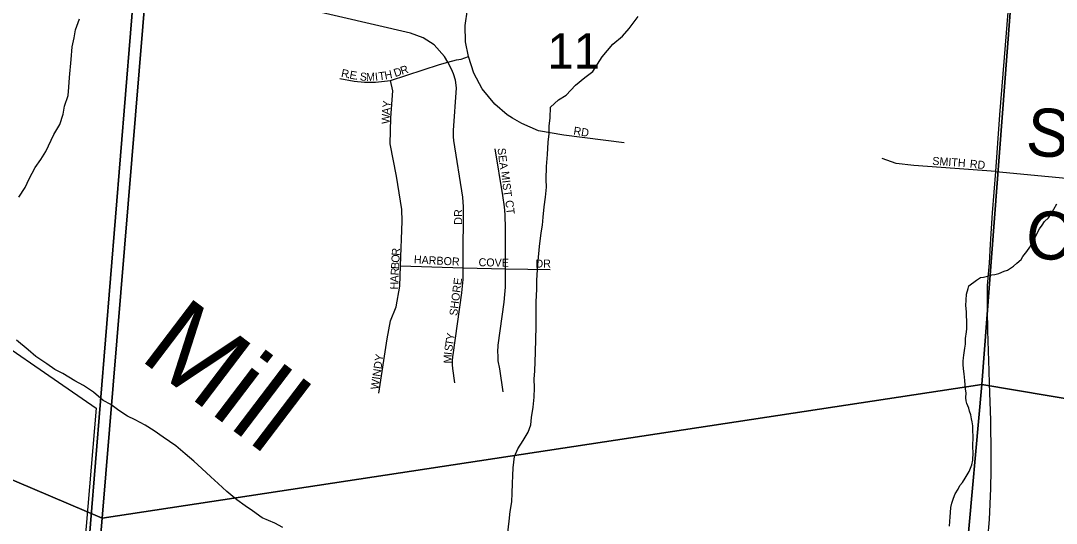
# Model space of a CAD drawing. Extents: x 1310247 to 1552180, y 377264 to 706493.
# Drawn here: x 1407817 to 1414286, y 496050 to 499190 of the extents above; entities that cross this region are included whole.
import ezdxf

# ---------------------------------------------------------------- set-up
doc = ezdxf.new("R2010")
doc.units = 0
for name, color, linetype in [('GM_X_Corporation', 7, 'Continuous'), ('GM_X_County_Road', 7, 'Continuous'), ('GM_X_County_Road_Text', 7, 'Continuous'), ('GM_X_Minor_River', 7, 'Continuous'), ('GM_X_Minor_River_Text', 7, 'Continuous'), ('GM_X_Section', 7, 'Continuous'), ('GM_X_Section_Text', 7, 'Continuous'), ('GM_X_State_Route', 7, 'Continuous'), ('GM_X_Township', 7, 'Continuous'), ('GM_X_Township_Subdivision', 7, 'Continuous'), ('GM_X_Township_Subdivision_Text', 7, 'Continuous')]:
    doc.layers.add(name, color=color, linetype=linetype)

msp = doc.modelspace()

# ---------------------------------------------------------------- linework, layer by layer
at = {"layer": 'GM_X_Corporation'}
msp.add_lwpolyline([(1403039.8, 503558.4), (1404872.8, 503442.3), (1404896, 503569.9), (1405963.3, 503500.3), (1405897.9, 502429.3), (1405541.8, 502370.9), (1405472.6, 501293.4), (1405398.1, 500220), (1405419.4, 500007.5), (1405621.3, 499550.5), (1405642.5, 498594), (1408287.2, 496769.7), (1407786.6, 490846.5), (1407516.5, 487360.3), (1408816.3, 487360.2), (1408816.7, 485446), (1408882.7, 485446), (1408882.8, 484653.9), (1407307.1, 484653.9), (1406966.2, 480245.7), (1402616, 481497.1)], dxfattribs=at)
at = {"layer": 'GM_X_County_Road'}
msp.add_lwpolyline([(1413909.7, 498247.7), (1415640.4, 498083)], dxfattribs=at)
at = {"layer": 'GM_X_Minor_River'}
for points in [[(1407805.6, 498087.9), (1407845.5, 498148.9), (1407869.2, 498202.3), (1407907.4, 498273.4), (1407943, 498322.5), (1407974.6, 498373.8), (1408023.8, 498478.6), (1408061.8, 498541.7), (1408081.8, 498607.3), (1408091.3, 498657.2), (1408113.3, 498722.7), (1408116.8, 498774.8), (1408120.6, 498834.9), (1408132, 498946.9), (1408138.3, 499027), (1408150, 499082.9), (1408159.5, 499132.8), (1408183.6, 499202.3)], [(1410858, 495973.6), (1410868.7, 496063.6), (1410874.5, 496123.6), (1410884.3, 496185.5), (1410887.9, 496239.6), (1410889.7, 496299.7), (1410891.2, 496349.9), (1410892.5, 496396), (1410902.7, 496467.9), (1410922.1, 496515.5), (1410955.8, 496568.7), (1410987.4, 496619.9), (1411002.8, 496665.6), (1411008.2, 496711.6), (1411018.1, 496775.5), (1411023.9, 496837.5), (1411025.6, 496895.7), (1411025.3, 496953.9), (1411028.7, 497000), (1411032.3, 497120.3), (1411037, 497280.7), (1411036.4, 497328.9), (1411037.5, 497433.2), (1411041.8, 497513.3), (1411041.4, 497567.5), (1411045.4, 497635.6), (1411049, 497689.7), (1411057.7, 497779.8), (1411068.3, 497865.8), (1411075.7, 497913.7), (1411081.2, 497963.7), (1411087.1, 498027.8), (1411094.9, 498087.7), (1411100.7, 498149.8), (1411100.1, 498198), (1411102.6, 498280.2), (1411108.7, 498354.2), (1411113, 498430.4), (1411118.6, 498484.4), (1411118, 498530.6), (1411123.5, 498582.6), (1411127.5, 498650.7), (1411177, 498695.3), (1411224.1, 498726), (1411282.1, 498788.5), (1411341.7, 498834.8), (1411391, 498873.5), (1411449.8, 498964), (1411516.4, 499044.2), (1411576, 499092.6), (1411617.6, 499141.5), (1411674, 499216)], [(1414199.2, 497912.8), (1414213.7, 497936.6), (1414238.1, 497958.2), (1414258.7, 497989.9), (1414271.2, 498013.8), (1414289.8, 498045.5)], [(1413619.9, 496033.2), (1413623.1, 496091.4), (1413625.6, 496117.4), (1413628.3, 496149.5), (1413634.8, 496175.5), (1413643.4, 496207.4), (1413654, 496235.3), (1413672.5, 496263.1), (1413683, 496286.9), (1413701.3, 496304.6), (1413717.8, 496332.4), (1413730.2, 496352.2), (1413742.6, 496374.1), (1413759.5, 496415.9), (1413766, 496443.9), (1413767, 496492), (1413765.7, 496526.2), (1413767.1, 496596.5), (1413765.8, 496626.6), (1413764.4, 496658.8), (1413761, 496684.9), (1413757.3, 496703.1), (1413751.8, 496727.3), (1413744.4, 496751.5), (1413740.7, 496769.7), (1413727.3, 496798.1), (1413723.7, 496816.2), (1413722.1, 496834.3), (1413722.7, 496866.5), (1413719.2, 496888.6), (1413714.3, 496943), (1413711.2, 496983.2), (1413705.8, 497015.4), (1413704.4, 497041.6), (1413704.8, 497063.6), (1413707.2, 497083.7), (1413709.6, 497101.7), (1413714.4, 497143.8), (1413719, 497169.8), (1413719.6, 497203.9), (1413724.5, 497246), (1413726.9, 497266), (1413728, 497320.2), (1413726.5, 497342.3), (1413725, 497368.5), (1413723.5, 497392.6), (1413721.9, 497410.7), (1413722.6, 497444.8), (1413725.3, 497480.9), (1413736, 497516.8), (1413740.4, 497534.8), (1413787, 497570), (1413813.3, 497585.5), (1413831.3, 497589.1), (1413857.4, 497594.6), (1413883.5, 497602.1), (1413903.5, 497605.7), (1413927.6, 497611.2), (1413961.8, 497624.6), (1413981.9, 497632.2), (1414018.4, 497657.6), (1414040.7, 497675.2), (1414067.1, 497698.7), (1414077.5, 497716.6), (1414102.1, 497748.2), (1414120.6, 497775.9), (1414135.1, 497801.7), (1414153.8, 497835.5), (1414162.1, 497855.4), (1414180.8, 497889.1), (1414199.2, 497912.8)], [(1407910.8, 497093.2), (1407863.8, 497134.8), (1407791.4, 497195.2)], [(1409454.7, 496024.5), (1409405.3, 496052.1), (1409326, 496084.6), (1409265.1, 496128.6), (1409219.9, 496160.1), (1409166.8, 496197.8), (1409104.1, 496249.9), (1409049.4, 496299.8), (1409004.4, 496341.3), (1408947.8, 496393.2), (1408898.9, 496438.8), (1408844.1, 496484.7), (1408785.4, 496534.6), (1408706.7, 496589.2), (1408649.7, 496629.1), (1408594.5, 496662.9), (1408531.3, 496696.9), (1408483.8, 496720.5), (1408430.6, 496754.2), (1408379.5, 496791.9), (1408332.1, 496817.4), (1408271.4, 496869.5), (1408208.5, 496911.5), (1408155.1, 496941.3), (1408080.2, 496985.7), (1408030.8, 497011.3), (1407979.6, 497047), (1407910.8, 497093.2)]]:
    msp.add_lwpolyline(points, dxfattribs=at)
at = {"layer": 'GM_X_Section'}
for points in [[(1402970.8, 503976.8), (1408766.1, 501397.1), (1408325.7, 496082.6), (1402585.9, 498525.4)], [(1408766.1, 501397.1), (1414234.1, 502333.5), (1413821.6, 496918.4), (1408325.7, 496082.6)], [(1419420.1, 501499.9), (1419004.7, 496044.9), (1413821.6, 496918.4), (1414234.1, 502333.5)], [(1402585.9, 498525.4), (1408325.7, 496082.6), (1407876.5, 490818.2), (1402124.4, 492869.7)], [(1413821.6, 496918.4), (1413332.7, 491482.9), (1407876.5, 490818.2), (1408325.7, 496082.6)], [(1419004.7, 496044.9), (1418523.1, 490671.4), (1413332.7, 491482.9), (1413821.6, 496918.4)]]:
    msp.add_lwpolyline(points, close=True, dxfattribs=at)
at = {"layer": 'GM_X_State_Route'}
for points in [[(1413870.2, 496922.9), (1413867.9, 497002.3), (1413858.2, 497253.7), (1413856.7, 497384.6), (1413857.5, 497535.6), (1413869.4, 497675.4), (1413875.3, 497794.4), (1413888, 497990), (1413909.7, 498247.7), (1413934.1, 498601.4), (1413969, 499037.2), (1413997.1, 499373.8)], [(1413823.9, 495545), (1413834.5, 495673.6), (1413846.2, 495845.3), (1413857.9, 495953.5), (1413868.8, 496073.2), (1413877.4, 496266.8), (1413879.8, 496382.8), (1413880.5, 496480.2), (1413876.8, 496694.4), (1413870.2, 496922.9)]]:
    msp.add_lwpolyline(points, dxfattribs=at)
at = {"layer": 'GM_X_Township'}
for points in [[(1410116, 518442), (1410088.6, 518108.2), (1410064.7, 517803.3), (1409948.4, 516314.6), (1409874.5, 515368.4), (1409861.4, 515222.7), (1409844.6, 515059.3), (1409782, 514287), (1409740.7, 513801.1), (1409681.2, 513028.9), (1409669.4, 512894.2), (1409621.7, 512132.5), (1409523.8, 510950), (1409466.5, 510237.3), (1409442, 509919.3), (1409426.8, 509685.9), (1409345.1, 508540.5), (1409309.2, 507939.2), (1409269.5, 507539), (1409220, 506815.1), (1408752, 502179.6), (1408158.9, 494897.9)], [(1408158.9, 494897.9), (1408752, 502179.6), (1409220, 506815.1), (1409938.7, 506761), (1410365.3, 506728.9), (1410785.2, 506697.3), (1412080.1, 506594.4), (1412114.6, 506591.6), (1412570.8, 506553.8), (1413538.4, 506479.9), (1414754.7, 506390.5), (1415877.6, 506308.5), (1417102.2, 506217.1), (1418070.9, 506124.4), (1418831.7, 506057.7), (1419038.1, 506039.2), (1419868, 505981.9), (1420467.7, 505924.2), (1420708.1, 505905.7), (1421475, 505838), (1421803, 505818.4), (1422757.2, 505730.2), (1423386.7, 505686.1), (1424357.6, 505618.1)]]:
    msp.add_lwpolyline(points, dxfattribs=at)
at = {"layer": 'GM_X_Township_Subdivision'}
for points in [[(1410528.9, 496927.9), (1410516.4, 497016.5), (1410514.1, 497040.1), (1410514.1, 497065.6), (1410515.7, 497092.2), (1410517.8, 497103.7), (1410572.6, 497490.5), (1410581.1, 497573.6), (1410582, 497628.8), (1410581.7, 497646), (1410580.8, 497687.7), (1410583, 498027.5), (1410578.8, 498088.2), (1410522.8, 498441.8), (1410520.1, 498463.9), (1410519.6, 498482.7), (1410520.1, 498495.4), (1410521.1, 498505.1), (1410539.6, 498770.5), (1410533.2, 498819.6), (1410520.9, 498857.4), (1410508.2, 498887.6), (1410484.4, 498930.5), (1410464.9, 498965.9), (1410400.7, 499039.7), (1410330.7, 499082.5), (1410253, 499111.4), (1409577, 499268.8)], [(1411586.4, 498428.1), (1411210.4, 498475), (1411050.9, 498502.8), (1410947.4, 498547.1), (1410889.6, 498582.3), (1410856.3, 498602.6), (1410778.7, 498667.9), (1410699.9, 498765.2), (1410648.2, 498862.2), (1410613.6, 498966.9), (1410595.2, 499058.1), (1410592.7, 499160.4), (1410607.5, 499259.6)], [(1409810.6, 498828.5), (1409899.9, 498813.5), (1409964.8, 498805.7), (1410032.6, 498805.7), (1410127.4, 498816.2), (1410432.2, 498916), (1410484.4, 498930.5), (1410538.6, 498945.5), (1410569, 498949.4), (1410613.6, 498966.9)], [(1410054.3, 496863.4), (1410107.2, 497203.6), (1410127.6, 497315.5), (1410161.6, 497402.2), (1410185.5, 497532.3), (1410190, 497659.3), (1410199.7, 497938.4), (1410197, 498011.4), (1410165, 498219.3), (1410125.5, 498420.9), (1410129.5, 498583), (1410141.3, 498752.9), (1410127.4, 498816.2)], [(1410830.6, 496871.7), (1410810.5, 497015.3), (1410800.5, 497065.6), (1410798.8, 497098.8), (1410797.7, 497119.4), (1410799, 497162.7), (1410836.9, 497432), (1410841.8, 497479), (1410845.1, 497525.7), (1410846.1, 497545.3), (1410846.5, 497640.9), (1410846.5, 497644.3), (1410845.6, 497922.1), (1410843.9, 497949), (1410843, 497979.2), (1410838.3, 498026.9), (1410828.1, 498097.3), (1410781.6, 498390.7)], [(1413909.7, 498247.7), (1413396.4, 498286.3), (1413286.5, 498298.2), (1413198.1, 498329.5)], [(1410190, 497659.3), (1410581.7, 497646), (1410846.5, 497640.9), (1411123.7, 497635.9)]]:
    msp.add_lwpolyline(points, dxfattribs=at)

# ---------------------------------------------------------------- texts
at = {"layer": 'GM_X_County_Road_Text'}
for s, rotation, p in [('SMITH', 354.46548, (1414088.9, 498354.4)), ('C-124', 354.4812, (1414084.6, 497713.7))]:
    msp.add_text(s, height=300, rotation=rotation, dxfattribs=at).set_placement(p)
at = {"layer": 'GM_X_Minor_River_Text'}
msp.add_text('Mill', height=499.97, rotation=322.76595, dxfattribs=at).set_placement((1408549.4, 497080.6))
at = {"layer": 'GM_X_Section_Text'}
msp.add_text('11', height=221, rotation=0.00001, dxfattribs=at).set_placement((1411107.6, 498890.6))
at = {"layer": 'GM_X_Township_Subdivision_Text'}
for s, rotation, p in [('R', 348.88058, (1409815.8, 498840.1)), ('E', 348.96755, (1409867.7, 498829.9)), ('T', 7.61792, (1410055.9, 498817.6)), ('H', 11.85652, (1410094.7, 498822.9)), ('D', 18.31053, (1410156.3, 498837.7)), ('R', 18.43788, (1410198.2, 498851.6)), ('.', 348.8544, (1409854.7, 498832.5)), ('.', 351.26888, (1409904.5, 498822.8)), ('S', 353.77786, (1409933, 498818.4)), ('M', 0.49608, (1409974.4, 498814.3)), ('I', 6.05237, (1410032.5, 498815.1)), ('Y', 85.24089, (1410126.3, 498644.8)), ('A', 85.39426, (1410122.8, 498601)), ('W', 88.49499, (1410121.3, 498544.6)), ('RD', 351.02708, (1411267.4, 498479.4)), ('SEA', 276.58275, (1410795.7, 498392)), ('SMITH', 356.00868, (1413510.6, 498290.3)), ('RD', 353.9889, (1413744.1, 498272.7)), ('MIST', 276.70929, (1410817.7, 498246.8)), ('CT', 276.34287, (1410844.1, 498066.3)), ('DR', 90, (1410574.6, 497915.7)), ('O', 86.88527, (1410182, 497677.2)), ('R', 86.87808, (1410184.4, 497721.1)), ('HARBOR', 357.03884, (1410272, 497674.3)), ('COVE', 358.80385, (1410676.7, 497656.7)), ('R', 86.87808, (1410177.7, 497598.1)), ('B', 86.87808, (1410179.9, 497637.7)), ('DR', 0.00001, (1411032.8, 497647.9)), ('A', 87.02626, (1410175.4, 497554.2)), ('SHORE', 82.57071, (1410543.8, 497344.7)), ('H', 88.32783, (1410174.1, 497510.5)), ('T', 80.83634, (1410517.2, 497156.3)), ('Y', 80.83074, (1410522.8, 497191)), ('S', 81.11259, (1410511.8, 497121.5)), ('WINDY', 81.5287, (1410051.1, 496883.1)), ('M', 88.80688, (1410508.5, 497048.6)), ('I', 83.9784, (1410509.6, 497100.3))]:
    msp.add_text(s, height=50, rotation=rotation, dxfattribs=at).set_placement(p)

doc.saveas('drawing.dxf')
